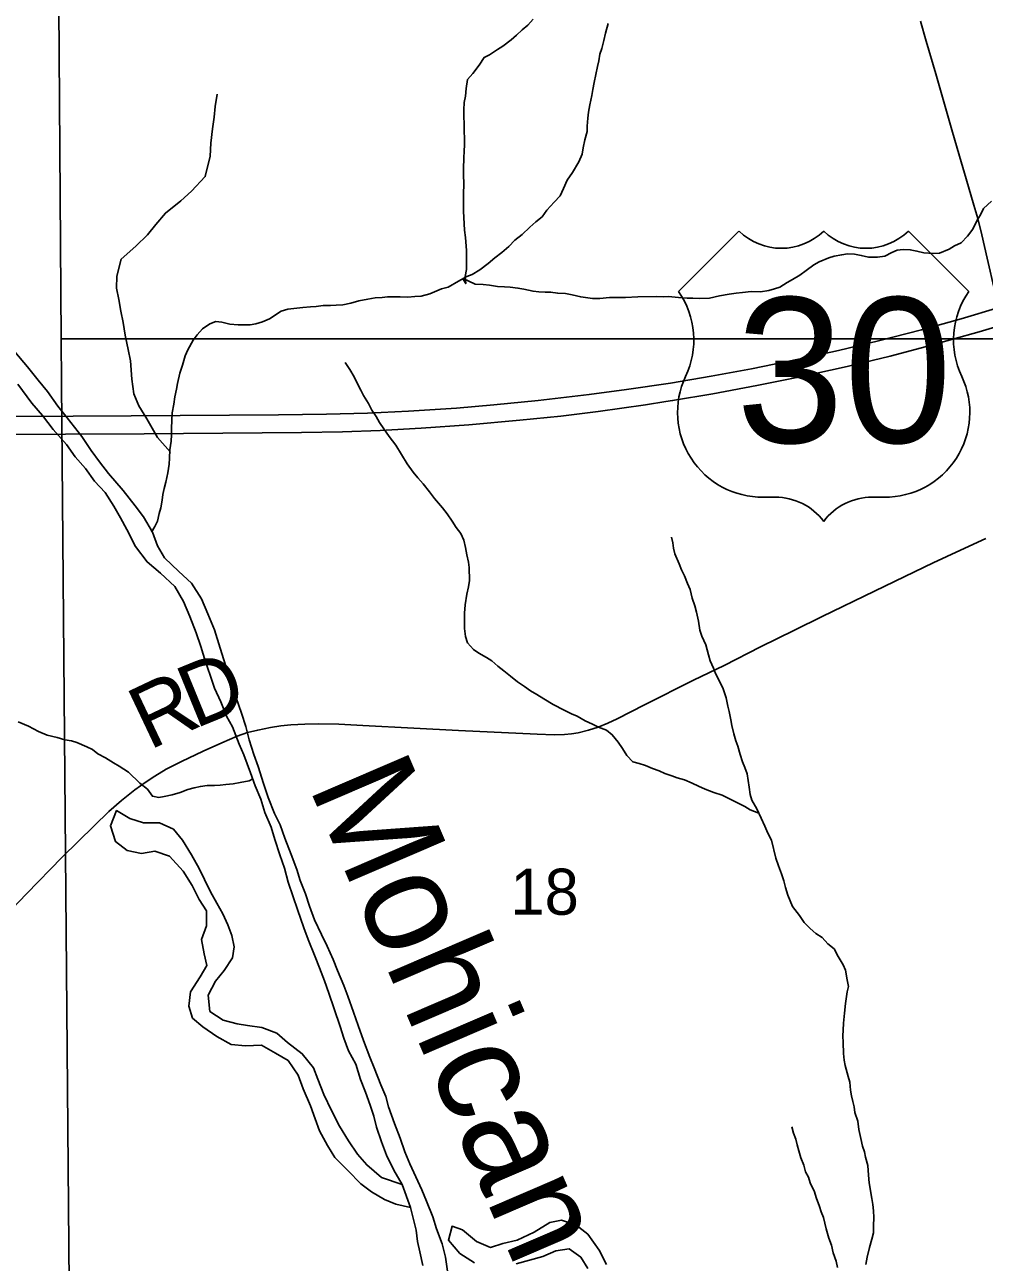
# Model space of a CAD drawing. Extents: x 1985906 to 2360102, y 891258 to 1222054.
# Drawn here: x 2076926 to 2081526, y 1010455 to 1016390 of the extents above; entities that cross this region are included whole.
import ezdxf

# ---------------------------------------------------------------- set-up
doc = ezdxf.new("R2010")
doc.units = 0
for name, color, linetype in [('GM_X_County_Road', 7, 'Continuous'), ('GM_X_County_Road_Text', 7, 'Continuous'), ('GM_X_Major_River', 7, 'Continuous'), ('GM_X_Major_River_Text', 7, 'Continuous'), ('GM_X_Minor_River', 7, 'Continuous'), ('GM_X_Section', 7, 'Continuous'), ('GM_X_Section_Text', 7, 'Continuous'), ('GM_X_US_Location', 7, 'Continuous'), ('GM_X_US_Route', 7, 'Continuous'), ('GM_X_US_Shield', 7, 'Continuous')]:
    doc.layers.add(name, color=color, linetype=linetype)

msp = doc.modelspace()

# ---------------------------------------------------------------- linework, layer by layer
at = {"layer": 'GM_X_County_Road'}
for points in [[(2081595.2, 1015032.9), (2081591.7, 1015047.1), (2081576.1, 1015110.4), (2081540.5, 1015270.5), (2081514.5, 1015382.1), (2081494.8, 1015460.8), (2081476.6, 1015524.5), (2081439.5, 1015650.1), (2081406.7, 1015760.1), (2081370.2, 1015886.2), (2081293.7, 1016154.8), (2081247.9, 1016311.6), (2081221, 1016406.5)], [(2076832.3, 1012115.3), (2076934.4, 1012221.6), (2077104.8, 1012398.2), (2077258.4, 1012548.5), (2077328.9, 1012616.4), (2077389.8, 1012670.1), (2077453.9, 1012721.1), (2077508.2, 1012759.5), (2077549.3, 1012786.2), (2077603.9, 1012819.6), (2077676.4, 1012857.1), (2077781.1, 1012906.6), (2077870.7, 1012946.1), (2077944.2, 1012977.4), (2077993.2, 1012995.6), (2078042.7, 1013007.6), (2078104.6, 1013019.6), (2078153.1, 1013027.4), (2078201.6, 1013032.6), (2078267.9, 1013036), (2078333.3, 1013037.6), (2078431.5, 1013035.3), (2078546.1, 1013028.4), (2078791.8, 1013015.8), (2079005.4, 1013005.5), (2079382.2, 1012987.3), (2079464.4, 1012984.9), (2079514, 1012986), (2079546.9, 1012989.1), (2079579.6, 1012994.5), (2079627.8, 1013006.1), (2079675.1, 1013021.1), (2079721.2, 1013039.6), (2079765.5, 1013061.5), (2079896.3, 1013127.6), (2080131.8, 1013246), (2080279.7, 1013316.9), (2080453.8, 1013405.7), (2080616.3, 1013486.5), (2080749.4, 1013551.7), (2081000.4, 1013673.5), (2081192.2, 1013766.7), (2081281, 1013808.7), (2081412.4, 1013870.1), (2081533.1, 1013926.4)]]:
    msp.add_lwpolyline(points, dxfattribs=at)
at = {"layer": 'GM_X_Major_River'}
msp.add_line((2078774.9, 1010718.5), (2078734.8, 1010828.5), dxfattribs=at)
for points in [[(2078954.7, 1010400.9), (2078942.4, 1010478.9), (2078926.1, 1010543), (2078899.8, 1010614.9), (2078881.5, 1010673), (2078851.2, 1010748.9), (2078829, 1010802.9), (2078772.4, 1010926.9), (2078748.2, 1010984.8), (2078725.9, 1011050.8), (2078697.6, 1011120.8), (2078669.3, 1011200.8), (2078657.1, 1011250.8), (2078632.8, 1011306.8), (2078600.5, 1011386.8), (2078580.3, 1011438.8), (2078549.9, 1011518.8), (2078523.6, 1011590.8), (2078501.3, 1011654.8), (2078475, 1011730.8), (2078454.8, 1011782.7), (2078424.5, 1011854.7), (2078404.3, 1011906.7), (2078376, 1011970.7), (2078347.8, 1012026.6), (2078315.5, 1012096.6), (2078291.2, 1012162.6), (2078270.9, 1012222.6), (2078246.7, 1012286.6), (2078230.4, 1012338.6), (2078202.1, 1012410.6), (2078171.8, 1012488.5), (2078149.5, 1012552.5), (2078123.3, 1012606.5), (2078093, 1012684.5), (2078070.7, 1012750.5), (2078044.3, 1012832.5), (2078024.1, 1012890.5), (2078001.8, 1012960.5), (2077985.5, 1013024.5), (2077965.3, 1013088.5), (2077938.9, 1013162.5), (2077914.6, 1013232.5), (2077861.9, 1013400.5), (2077835.6, 1013488.6), (2077803.2, 1013564.5), (2077772.9, 1013636.5), (2077724.6, 1013712.4), (2077664.4, 1013768.2), (2077596.1, 1013834), (2077561.8, 1013890), (2077537.5, 1013955.9), (2077495.2, 1014029.9), (2077455, 1014081.8), (2077396.7, 1014155.6), (2077326.3, 1014237.5), (2077284.1, 1014293.3), (2077243.9, 1014347.3), (2077199.6, 1014415.2), (2077129.2, 1014505), (2077084.9, 1014560.9), (2077034.6, 1014630.8), (2076990.4, 1014684.7), (2076938.1, 1014748.5), (2076877.8, 1014820.4)], [(2076892.4, 1014666.2), (2076958.8, 1014574.4), (2077011.1, 1014516.5), (2077061.4, 1014448.6), (2077125.7, 1014376.8), (2077168, 1014316.9), (2077216.2, 1014261), (2077260.5, 1014201.1), (2077310.7, 1014147.3), (2077353, 1014081.3), (2077385.2, 1014025.4), (2077415.5, 1013969.4), (2077455.8, 1013887.5), (2077512.1, 1013813.6), (2077576.4, 1013759.8), (2077644.7, 1013696), (2077687, 1013624.1), (2077717.3, 1013552.1), (2077747.6, 1013474.2), (2077769.9, 1013408.2), (2077792.2, 1013334.2), (2077814.5, 1013270.2), (2077834.7, 1013208.2), (2077865, 1013142.2), (2077893.3, 1013074.2), (2077921.5, 1013022.2), (2077953.9, 1012940.3), (2077976.1, 1012888.3), (2078008.5, 1012802.3), (2078030.7, 1012740.3), (2078057, 1012676.3), (2078077.3, 1012612.3), (2078107.6, 1012542.3), (2078123.8, 1012482.3), (2078148.1, 1012408.3), (2078170.4, 1012344.3), (2078188.7, 1012278.3), (2078213, 1012208.3), (2078233.2, 1012146.3), (2078263.6, 1012058.3), (2078283.9, 1012002.3), (2078318.2, 1011920.3), (2078338.4, 1011866.4), (2078362.7, 1011804.4), (2078382.9, 1011746.4), (2078409.3, 1011670.4), (2078437.6, 1011586.4), (2078455.9, 1011530.4), (2078478.1, 1011468.4)], [(2078734.8, 1010828.5), (2078635.4, 1010862.1), (2078565.1, 1010921.8), (2078520.8, 1010973.6), (2078478.5, 1011037.4), (2078434.1, 1011107.2), (2078395.7, 1011183.1), (2078359.2, 1011259), (2078330.8, 1011332.9), (2078310.5, 1011386.9), (2078256.2, 1011454.7), (2078185.9, 1011508.3), (2078133.6, 1011554.1), (2078061.5, 1011581.7), (2077993.4, 1011591.3), (2077943.4, 1011599), (2077877.3, 1011616.7), (2077813.1, 1011658.3), (2077804.7, 1011736.4), (2077840.3, 1011802.7), (2077882, 1011855), (2077921.7, 1011915.3), (2077929.4, 1011967.4), (2077919.1, 1012021.5), (2077898.8, 1012073.4), (2077874.5, 1012125.3), (2077846.2, 1012177.2), (2077815.9, 1012231.1), (2077787.6, 1012291), (2077761.3, 1012343), (2077725, 1012408.8), (2077682.6, 1012478.7), (2077638.3, 1012532.5), (2077572.1, 1012562.2), (2077494.1, 1012561.7), (2077430, 1012583.3), (2077365.8, 1012621), (2077336.2, 1012548.7), (2077360.6, 1012472.8), (2077416.9, 1012429), (2077485, 1012415.4), (2077548.9, 1012425.8), (2077619, 1012402.2), (2077685.4, 1012330.5), (2077727.8, 1012262.7), (2077762.1, 1012194.8), (2077796.4, 1012140.9), (2077796.8, 1012068.8), (2077773.2, 1012002.6), (2077785.6, 1011934.6), (2077797.9, 1011878.5), (2077766.2, 1011824.3), (2077720.6, 1011751.9), (2077713, 1011683.8), (2077729.3, 1011625.8), (2077779.5, 1011584), (2077845.8, 1011538.4), (2077916, 1011498.7), (2077984, 1011493.1), (2078060, 1011495.6), (2078128.2, 1011457.9), (2078188.4, 1011422.2), (2078236.7, 1011352.4), (2078261.1, 1011286.5), (2078295.6, 1011204.6), (2078317.9, 1011142.6), (2078338.2, 1011084.7), (2078376.6, 1011014.8), (2078412.9, 1010956.9), (2078475.2, 1010895.2), (2078537.6, 1010831.5), (2078587.8, 1010793.7), (2078650, 1010756), (2078704.1, 1010734.3), (2078774.9, 1010718.5)], [(2078478.1, 1011468.4), (2078512.4, 1011404.4), (2078534.7, 1011332.4), (2078559, 1011270.4), (2078581.2, 1011208.4), (2078599.4, 1011156.4), (2078611.7, 1011102.4), (2078636, 1011032.4), (2078660.2, 1010968.4), (2078694.6, 1010896.5), (2078734.8, 1010828.5)], [(2078774.9, 1010718.5), (2078801.8, 1010608.5), (2078808, 1010554.5), (2078820.2, 1010504.5), (2078834.5, 1010440.4)]]:
    msp.add_lwpolyline(points, dxfattribs=at)
at = {"layer": 'GM_X_Minor_River'}
for points in [[(2077533.5, 1013956.4), (2077548.9, 1013982.8), (2077562.8, 1014009), (2077570.6, 1014045.2), (2077578.5, 1014073.3), (2077584.3, 1014109.5), (2077588.2, 1014137.6), (2077594.1, 1014165.7), (2077601.9, 1014195.9), (2077611.7, 1014240.1), (2077617.5, 1014282.3), (2077619.3, 1014310.4), (2077621.1, 1014350.6), (2077626.9, 1014392.7), (2077628.8, 1014422.9), (2077628.6, 1014455), (2077630.4, 1014491.1), (2077632.2, 1014529.3), (2077640, 1014569.5), (2077645.8, 1014605.6), (2077653.7, 1014641.8), (2077657.5, 1014669.9), (2077669.3, 1014718.2), (2077681.1, 1014756.4), (2077694.9, 1014802.6), (2077706.8, 1014830.8), (2077732.6, 1014877), (2077752.5, 1014903.2), (2077778.4, 1014931.5), (2077812.3, 1014955.7), (2077842.3, 1014965.9), (2077870.4, 1014964), (2077908.5, 1014954.1), (2077948.6, 1014950.3), (2078006.7, 1014950.6), (2078032.7, 1014954.7), (2078064.8, 1014964.9), (2078098.7, 1014979.1), (2078154.7, 1015015.5), (2078186.7, 1015025.7), (2078258.8, 1015034), (2078294.8, 1015036.2), (2078322.9, 1015038.3), (2078356.9, 1015042.5), (2078391, 1015042.7), (2078419, 1015044.8), (2078451.1, 1015047), (2078489.1, 1015055.2), (2078527.1, 1015065.4), (2078571.1, 1015073.6), (2078605.2, 1015079.8), (2078639.2, 1015082), (2078665.3, 1015084.1), (2078725.4, 1015084.4), (2078761.5, 1015082.5), (2078795.5, 1015086.7), (2078825.5, 1015088.8), (2078867.6, 1015099.1), (2078923.6, 1015123.4), (2078955.6, 1015131.6), (2079005.5, 1015159.9), (2079045.5, 1015182.2), (2079071.5, 1015192.3), (2079107.4, 1015214.6), (2079147.4, 1015244.9), (2079179.3, 1015271.1), (2079213.2, 1015297.4), (2079247.1, 1015325.7), (2079275, 1015355.9), (2079310.9, 1015384.2), (2079346.8, 1015418.5), (2079376.7, 1015444.7), (2079406.7, 1015468.9), (2079428.5, 1015501.1), (2079464.4, 1015539.4), (2079492.3, 1015569.7), (2079508.1, 1015603.9), (2079526, 1015644.1), (2079551.8, 1015680.4), (2079581.6, 1015732.7), (2079597.5, 1015768.9), (2079603.3, 1015799), (2079611.1, 1015837.2), (2079622.9, 1015877.4), (2079622.8, 1015903.5), (2079624.6, 1015941.7), (2079628.5, 1015969.8), (2079634.3, 1016006), (2079644.1, 1016050.2), (2079649.9, 1016078.3), (2079655.8, 1016112.5), (2079671.4, 1016188.8), (2079677.3, 1016216.9), (2079683.1, 1016249.1), (2079693, 1016275.2), (2079702.8, 1016313.4), (2079710.6, 1016349.6), (2079722.4, 1016395.8)], [(2079026.5, 1015171.6), (2079039.7, 1015148), (2079037.5, 1015182.2), (2079043.3, 1015216.3), (2079042.8, 1015306.7), (2079038.5, 1015368.9), (2079034.3, 1015405), (2079032.1, 1015435.1), (2079029.8, 1015495.3), (2079029.4, 1015581.6), (2079031.2, 1015621.8), (2079028.9, 1015674), (2079028.7, 1015700.1), (2079030.5, 1015750.2), (2079032.3, 1015784.4), (2079034.2, 1015812.5), (2079034, 1015840.6), (2079031.8, 1015882.8), (2079031.3, 1015981.1), (2079033.1, 1016017.3), (2079038.9, 1016047.4), (2079042.7, 1016083.6), (2079048.5, 1016127.7), (2079074.4, 1016156), (2079104.3, 1016196.2), (2079128.1, 1016232.5), (2079154.1, 1016244.7), (2079192, 1016270.9), (2079218, 1016287.1), (2079257.9, 1016317.4), (2079283.9, 1016339.6), (2079309.8, 1016365.8), (2079337.7, 1016388), (2079363.6, 1016416.3)], [(2077620.6, 1014338.9), (2077622.3, 1014340.8), (2077561.9, 1014410.6), (2077511.4, 1014500.4), (2077473.1, 1014562.3), (2077448.8, 1014620.2), (2077438.4, 1014690.2), (2077431.9, 1014778.3), (2077421.6, 1014832.3), (2077407.2, 1014900.3), (2077396.9, 1014962.3), (2077386.6, 1015016.3), (2077376.3, 1015072.4), (2077366, 1015126.4), (2077367.6, 1015184.5), (2077387.2, 1015264.7), (2077458.8, 1015327.2), (2077514.5, 1015381.6), (2077554.3, 1015431.9), (2077600, 1015486.2), (2077673.6, 1015544.7), (2077725.4, 1015591.1), (2077791, 1015661.6), (2077814.4, 1015759.9), (2077818.1, 1015822), (2077825.7, 1015890.1), (2077833.4, 1015946.2), (2077839.1, 1015998.3), (2077848.8, 1016056.4)], [(2079028, 1015172.5), (2079085.8, 1015146.2), (2079123.8, 1015144.4), (2079153.9, 1015140.5), (2079192, 1015134.7), (2079226.1, 1015132.8), (2079252.2, 1015130.9), (2079290.2, 1015127.1), (2079318.3, 1015121.2), (2079362.5, 1015111.4), (2079390.5, 1015109.5), (2079420.6, 1015107.6), (2079446.6, 1015107.8), (2079480.7, 1015101.9), (2079518.8, 1015100), (2079550.9, 1015094.2), (2079591, 1015084.3), (2079647.2, 1015076.5), (2079683.3, 1015076.7), (2079729.3, 1015080.9), (2079805.5, 1015081.3), (2079865.6, 1015085.6), (2079953.7, 1015086), (2079985.8, 1015084.1), (2080011.8, 1015086.2), (2080059.9, 1015082.4), (2080102, 1015078.6), (2080128.1, 1015078.8), (2080162.2, 1015076.9), (2080208.2, 1015079.1), (2080256.3, 1015089.4), (2080302.3, 1015097.6), (2080336.4, 1015101.8), (2080366.4, 1015105.9), (2080408.5, 1015110.2), (2080452.6, 1015108.3), (2080492.6, 1015114.5), (2080520.6, 1015122.7), (2080546.6, 1015130.9), (2080580.6, 1015153.1), (2080606.5, 1015167.3), (2080642.5, 1015189.5), (2080672.4, 1015211.7), (2080708.4, 1015238), (2080734.3, 1015252.2), (2080780.3, 1015272.4), (2080806.3, 1015280.6), (2080842.4, 1015286.8), (2080870.4, 1015290.9), (2080904.5, 1015289.1), (2080936.6, 1015283.2), (2080970.7, 1015275.3), (2081014.8, 1015275.5), (2081048.8, 1015279.7), (2081082.8, 1015297.9), (2081108.8, 1015308.1), (2081136.8, 1015312.2), (2081170.9, 1015310.4), (2081203, 1015304.5), (2081237.1, 1015296.6), (2081283.2, 1015292.8), (2081311.2, 1015295), (2081357.2, 1015313.2), (2081383.2, 1015329.4), (2081415.2, 1015343.6), (2081445.1, 1015375.9), (2081470.9, 1015410.1), (2081492.7, 1015452.4), (2081508.6, 1015478.5), (2081522.5, 1015508.7), (2081560.4, 1015543)], [(2080445.1, 1012608.3), (2080403.5, 1012624.8), (2080377.4, 1012640.8), (2080343.2, 1012658.7), (2080301, 1012678.5), (2080268.9, 1012694.4), (2080228.7, 1012708.3), (2080188.6, 1012724.2), (2080156.4, 1012738.1), (2080126.3, 1012752), (2080088.2, 1012767.9), (2080054, 1012777.8), (2080027.9, 1012787.7), (2079993.8, 1012799.6), (2079967.7, 1012811.5), (2079935.6, 1012823.4), (2079901.4, 1012837.3), (2079871.3, 1012847.2), (2079841.2, 1012855.1), (2079813, 1012885.1), (2079790.8, 1012919.1), (2079770.6, 1012949.1), (2079742.4, 1012985.1), (2079714.2, 1013007.1), (2079676, 1013021), (2079647.9, 1013034.9), (2079611.8, 1013050.8), (2079573.6, 1013074.7), (2079547.5, 1013084.6), (2079511.3, 1013102.5), (2079459.1, 1013130.4), (2079414.8, 1013156.3), (2079380.6, 1013178.2), (2079350.5, 1013196.2), (2079322.3, 1013216.1), (2079288.2, 1013238), (2079254, 1013266), (2079221.8, 1013291.9), (2079193.6, 1013313.9), (2079165.4, 1013339.8), (2079139.3, 1013355.8), (2079103.1, 1013375.7), (2079076.9, 1013393.6), (2079048.7, 1013425.6), (2079038.5, 1013455.7), (2079034.3, 1013493.8), (2079033.9, 1013568.1), (2079037.7, 1013608.2), (2079045.5, 1013658.5), (2079053.3, 1013694.7), (2079057.2, 1013724.8), (2079056.8, 1013787), (2079052.7, 1013813.1), (2079044.5, 1013847.2), (2079038.3, 1013883.3), (2079030.1, 1013917.4), (2079015.9, 1013949.4), (2078993.7, 1013979.4), (2078975.5, 1014009.5), (2078951.3, 1014043.5), (2078929.1, 1014073.5), (2078890.8, 1014117.5), (2078866.6, 1014149.5), (2078836.3, 1014187.5), (2078810.1, 1014217.5), (2078787.9, 1014243.5), (2078759.7, 1014283.5), (2078705.1, 1014373.6), (2078672.8, 1014415.6), (2078646.6, 1014451.6), (2078626.4, 1014481.7), (2078610.2, 1014511.7), (2078590, 1014541.7), (2078573.8, 1014573.8), (2078549.5, 1014611.8), (2078537.4, 1014637.8), (2078521.2, 1014667.9), (2078505, 1014701.9), (2078484.8, 1014736), (2078462.5, 1014770)], [(2080573.8, 1012252.2), (2080565.6, 1012284.3), (2080553.4, 1012318.3), (2080539.2, 1012356.4), (2080527, 1012392.5), (2080506.5, 1012478.7), (2080488.3, 1012512.8), (2080474.1, 1012546.8), (2080455.8, 1012584.9), (2080435.6, 1012629), (2080411.3, 1012671), (2080403.1, 1012699.1), (2080398.9, 1012733.2), (2080394.8, 1012765.3), (2080388.6, 1012797.4), (2080378.4, 1012827.5), (2080366.2, 1012855.5), (2080356, 1012889.6), (2080343.8, 1012929.7), (2080335.6, 1012955.8), (2080325.4, 1012989.8), (2080315.2, 1013029.9), (2080311.1, 1013056), (2080302.8, 1013096.1), (2080296.7, 1013122.2), (2080288.5, 1013162.3), (2080274.2, 1013204.4), (2080258, 1013238.5), (2080237.8, 1013278.5), (2080227.6, 1013304.6), (2080211.4, 1013338.6), (2080203.2, 1013368.7), (2080190.9, 1013416.8), (2080172.7, 1013456.9), (2080162.5, 1013486.9), (2080156.3, 1013529.1), (2080146, 1013573.2), (2080137.9, 1013603.3), (2080125.7, 1013639.3), (2080115.4, 1013681.5), (2080103.2, 1013709.5), (2080089, 1013747.6), (2080074.8, 1013775.6), (2080062.7, 1013803.7), (2080042.4, 1013851.8), (2080036.2, 1013879.8), (2080032.1, 1013905.9), (2080025.9, 1013932)], [(2078018.8, 1012773.5), (2078002.2, 1012764.3), (2077958.2, 1012756.1), (2077924.1, 1012749.9), (2077890.1, 1012745.8), (2077862, 1012743.6), (2077836, 1012741.5), (2077799.9, 1012741.3), (2077767.9, 1012737.2), (2077737.9, 1012731), (2077707.9, 1012722.8), (2077669.9, 1012708.6), (2077631.9, 1012696.4), (2077593.8, 1012688.2), (2077567.8, 1012684), (2077537.7, 1012689.9), (2077513.5, 1012723.9), (2077477.3, 1012751.9), (2077422.9, 1012805.8), (2077378.7, 1012833.8), (2077350.5, 1012849.7), (2077312.3, 1012873.6), (2077276.1, 1012893.5), (2077250, 1012913.5), (2077223.9, 1012927.4), (2077175.7, 1012947.2), (2077149.6, 1012955.2), (2077117.5, 1012961), (2077081.4, 1012970.9), (2077033.2, 1012982.7), (2076991, 1013000.6), (2076942.8, 1013026.5), (2076894.6, 1013046.3)], [(2080958, 1010445.2), (2080963.9, 1010479.3), (2080975.6, 1010525.5), (2080987.5, 1010565.8), (2080995.3, 1010595.9), (2080995.1, 1010630), (2080996.9, 1010670.2), (2080994.7, 1010702.3), (2080992.6, 1010732.4), (2080986.4, 1010760.5), (2080974, 1010836.7), (2080971.8, 1010872.8), (2080967.5, 1010919), (2080957.3, 1010959.1), (2080951.2, 1010985.2), (2080943, 1011011.2), (2080934.8, 1011049.3), (2080924.6, 1011091.4), (2080920.3, 1011131.6), (2080906.1, 1011173.7), (2080902, 1011199.8), (2080895.8, 1011225.8), (2080889.6, 1011253.9), (2080885.5, 1011280), (2080881.3, 1011318.1), (2080873.1, 1011346.2), (2080858.8, 1011398.3), (2080854.7, 1011424.4), (2080850.5, 1011456.5), (2080850.2, 1011508.7), (2080848.1, 1011540.8), (2080849.9, 1011568.9), (2080851.7, 1011601), (2080855.5, 1011649.2), (2080861.3, 1011695.4), (2080869, 1011751.7), (2080874.9, 1011777.8), (2080868.7, 1011809.9), (2080860.4, 1011856), (2080850.3, 1011882.1), (2080826, 1011922.1), (2080805.8, 1011958.2), (2080775.6, 1011982.1), (2080749.4, 1012012.1), (2080719.2, 1012032), (2080691.1, 1012056), (2080662.8, 1012084), (2080640.6, 1012118), (2080606.3, 1012162), (2080596.2, 1012188), (2080584, 1012216.1), (2080573.8, 1012252.2)], [(2080821.8, 1010430.5), (2080815.7, 1010460.6), (2080801.4, 1010500.7), (2080793.2, 1010536.8), (2080781, 1010570.8), (2080768.8, 1010614.9), (2080754.5, 1010669.1), (2080744.3, 1010697.1), (2080736.1, 1010723.2), (2080719.9, 1010765.3), (2080711.7, 1010793.3), (2080691.5, 1010835.4), (2080683.3, 1010863.5), (2080669.1, 1010889.5), (2080661, 1010921.6), (2080646.7, 1010955.7), (2080636.5, 1010989.7), (2080628.4, 1011017.8), (2080622.2, 1011045.9), (2080612.1, 1011073.9), (2080603.9, 1011104)], [(2079715.6, 1010443.9), (2079679.2, 1010513.8), (2079624.8, 1010589.5), (2079568.5, 1010635.3), (2079498.4, 1010656.9), (2079442.5, 1010646.5), (2079368.8, 1010600), (2079287, 1010561.5), (2079217.1, 1010545.1), (2079159.2, 1010526.7), (2079091, 1010554.4), (2079024.7, 1010610), (2078974.7, 1010627.8), (2078957, 1010561.6), (2079011.4, 1010497.8), (2079081.6, 1010452.2)], [(2079281.6, 1010447.3), (2079345.5, 1010465.8), (2079409.4, 1010482.1), (2079471.2, 1010510.5), (2079535.2, 1010518.9), (2079591.4, 1010479.2), (2079625.7, 1010425.3)]]:
    msp.add_lwpolyline(points, dxfattribs=at)
at = {"layer": 'GM_X_Section'}
for points in [[(2081744.5, 1020248.5), (2081724.6, 1014883.5), (2077100, 1014883), (2077065.6, 1019893.6), (2077063.9, 1020237.7)], [(2077100, 1014883), (2081724.6, 1014883.5), (2081716.5, 1009558.5), (2077146.7, 1009410.2), (2077101, 1014668.9)]]:
    msp.add_lwpolyline(points, close=True, dxfattribs=at)
at = {"layer": 'GM_X_US_Route'}
for points in [[(2076845.6, 1014511.6), (2077157.3, 1014512), (2077436.3, 1014514.1), (2078142, 1014518.5), (2078371.8, 1014521.5), (2078568.7, 1014527.6), (2078765.5, 1014537.2), (2078994.9, 1014551.7), (2079174.8, 1014566.7), (2079387.1, 1014588.2), (2079631.8, 1014616.2), (2079810.7, 1014639.9), (2080021.8, 1014671.4), (2080216, 1014703.7), (2080409.7, 1014739.7), (2080634.8, 1014785.2), (2080827.1, 1014827.6), (2081018.6, 1014873.6), (2081225.1, 1014927), (2081414.9, 1014979.8), (2081595.2, 1015032.9)], [(2076742.5, 1014424), (2077497.3, 1014428.5), (2078252, 1014434.2), (2078448.9, 1014437.4), (2078629.1, 1014443.8), (2078825.6, 1014455.1), (2079054.7, 1014471.4), (2079299.8, 1014492.6), (2079495.5, 1014512.8), (2079674.6, 1014534.8), (2079901.8, 1014567.5), (2079999.1, 1014582.3), (2080031.5, 1014587.4), (2080225.4, 1014620.2), (2080435, 1014658.9), (2080643.9, 1014701.4), (2080868, 1014751.2), (2081075.2, 1014800.8), (2081249.7, 1014846.2), (2081502.3, 1014917.1), (2081613.6, 1014949.9)]]:
    msp.add_lwpolyline(points, dxfattribs=at)
at = {"layer": 'GM_X_US_Shield'}
for p, q in [((2080350.1, 1015400.4), (2080060.1, 1015110.4)), ((2081452.3, 1015110.4), (2081162.3, 1015400.4)), ((2080466.2, 1014124.2), (2080524.2, 1014124.2)), ((2080988.2, 1014124.2), (2081046.2, 1014124.2))]:
    msp.add_line(p, q, dxfattribs=at)
for centre, radius, start, end in [((2080553.2, 1015607.5), 290, 225.573, 314.427), ((2080959.2, 1015607.5), 290, 225.573, 314.427), ((2079727.5, 1014877.5), 406.1, 334.54712, 35.00093), ((2081784.9, 1014877.5), 406.1, 144.99907, 205.45288), ((2080461.6, 1014530.3), 406.1, 154.83192, 270.63826), ((2081050.8, 1014530.3), 406.1, 269.36174, 25.16808), ((2080524.2, 1013834.2), 290, 36.8699, 90), ((2080988.2, 1013834.2), 290, 90, 143.1301)]:
    msp.add_arc(centre, radius, start, end, dxfattribs=at)

# ---------------------------------------------------------------- texts
at = {"layer": 'GM_X_County_Road_Text'}
for s, rotation, p in [('D', 22.28473, (2077741.1, 1013012.5)), ('R', 25.32742, (2077522.2, 1012908.8))]:
    msp.add_text(s, height=300, rotation=rotation, dxfattribs=at).set_placement(p)
at = {"layer": 'GM_X_Major_River_Text'}
msp.add_text('Mohican', height=500.15, rotation=293.26215, dxfattribs=at).set_placement((2078283.7, 1012740.7))
at = {"layer": 'GM_X_Section_Text'}
msp.add_text('18', height=221, rotation=0.00001, dxfattribs=at).set_placement((2079253.6, 1012121.6))
at = {"layer": 'GM_X_US_Location'}
for s in ['/', '0']:
    msp.add_text(s, height=1, dxfattribs=at).set_placement((2080755.9, 1014727.8))
msp.add_text('30', height=1, rotation=0.00001, dxfattribs=at).set_placement((2080549.4, 1014520.8))
at = {"layer": 'GM_X_US_Shield'}
msp.add_text('30', height=696.1, dxfattribs=at).set_placement((2080335.8, 1014385.3))

doc.saveas('drawing.dxf')
